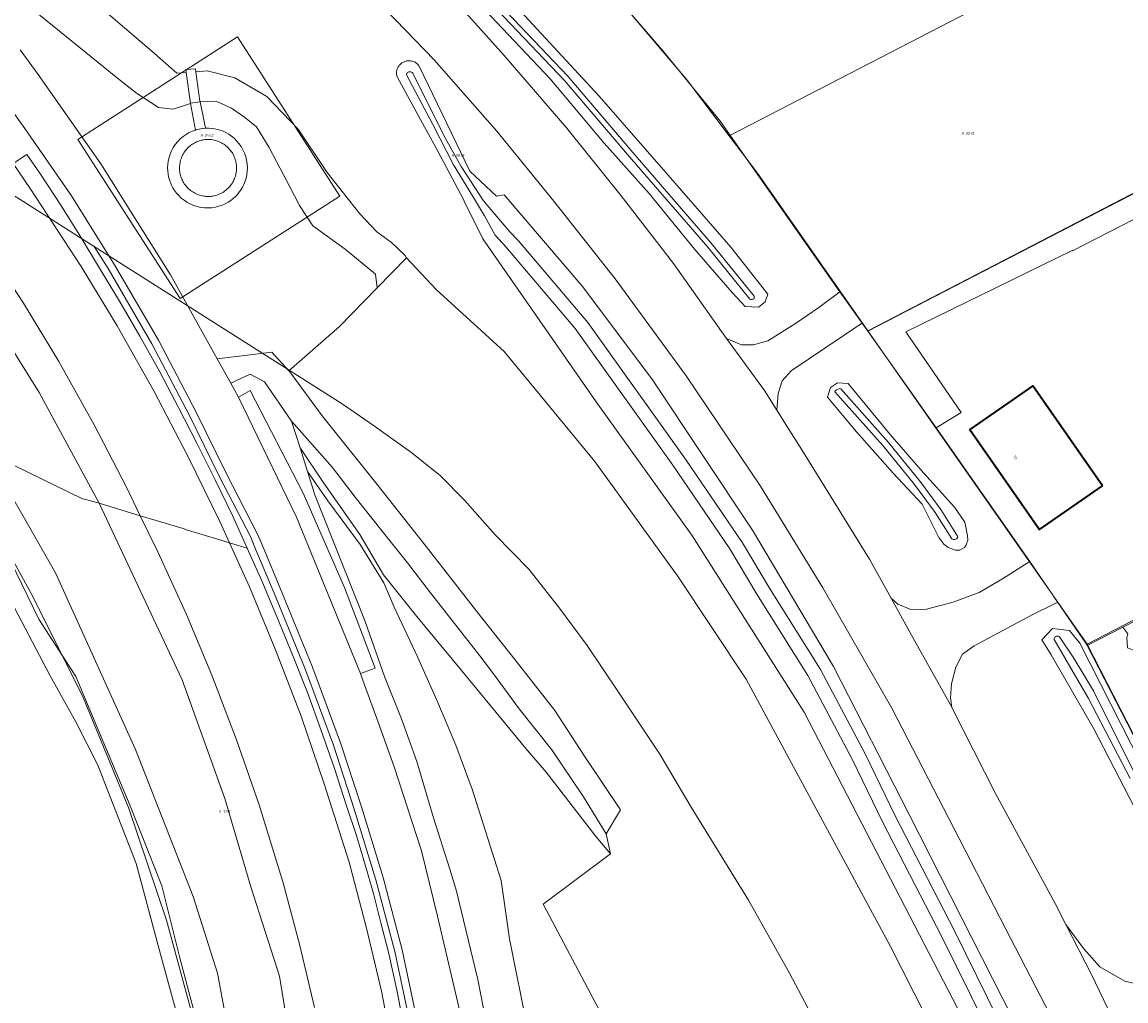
# Model space of a CAD drawing. Header units: metres. Extents: x 250001 to 257773, y 598992 to 609118.
# Tile 556 of 656: x 253147 to 253293, y 606105 to 606234. Entities that reach past the tile are written whole.
import ezdxf
from ezdxf.enums import TextEntityAlignment as Align
from ezdxf.lldxf.tags import DXFTag

# ---------------------------------------------------------------- set-up
doc = ezdxf.new("R2010")
doc.units = ezdxf.units.M
for name, color, linetype, lineweight in [('B-WE-GR-BOS_LOOF-GV', 252, 'Continuous', 13), ('B-WE-GR-GRAS-GV', 252, 'Continuous', 13), ('B-WE-GR-GROENVOORZIENING-GV', 252, 'Continuous', 18), ('B-WE-GR-STRUIK-GV', 252, 'Continuous', 13), ('B-WE-GW-TALUD_KRUIN-G', 252, 'Continuous', 18), ('B-WE-KG-GRENS_PERCEEL-G', 150, 'KG-PERCEEL', 18), ('B-WE-KG-GRENS_PERCEEL-S', 150, 'Continuous', 25), ('B-WE-OG-BEBOUWING-GV', 1, 'Continuous', 35), ('B-WE-OG-BEBOUWING-T18', 7, 'Continuous', 18), ('B-WE-OG-BEBOUWING_WINDTURBINE-GV', 1, 'Continuous', 18), ('B-WE-OG-TERREIN_ERF-GV', 7, 'Continuous', 18), ('B-WE-OG-WATER-GV', 252, 'Continuous', 18), ('B-WE-OG-WATER_SLOOT-GV', 252, 'Continuous', 18), ('B-WE-VH-ONVERHARD-GV', 252, 'Continuous', 18), ('B-WE-VH-VERHARDING_BETON-GV', 252, 'Continuous', 18), ('B-WE-VH-VERHARDING_GESLOTEN-GV', 252, 'Continuous', 18), ('B-WE-VH-VERHARDING_OPEN-GV', 252, 'Continuous', 18), ('X-XX-AL-REFERENTIE-G', 7, 'Continuous', 18)]:
    doc.layers.add(name, color=color, linetype=linetype, lineweight=lineweight)
doc.styles.add('NLCS-ISO', font='NLCS-ISO.ttf')
doc.styles.add('NLCS-ISO-ANNOTATIEF-T18', font='NLCS-ISO.ttf', dxfattribs={"height": 1.8})
doc.styles.get("Standard").update_dxf_attribs({"font": 'NLCS-ISO.ttf'})
tags = doc.linetypes.add('KG-PERCEEL', pattern='A,5.5,-2,["P",Standard,S=1.8,R=0,X=-0.5,Y=-0.9],-2,5.5,-2,[5,NLCS.SHX,S=0.75,R=0,X=0,Y=0],-2', length=19).pattern_tags.tags
tags[6] = DXFTag(74, 10)

# ---------------------------------------------------------------- blocks, each defined once
blk = doc.blocks.new('SKG-PERCEELNUMMER-SO')
at = {"style": 'NLCS-ISO', "oblique": 10, "flags": 1}
blk.add_attdef('GEMEENTECODE', text='', height=1.8, dxfattribs=at).set_placement((0, 2.55), align=Align.MIDDLE_CENTER)
at = {"style": 'NLCS-ISO', "oblique": 10}
blk.add_attdef('SECTIE', text='', height=1.8, dxfattribs=at).set_placement((-0.5, 0), align=Align.MIDDLE_RIGHT)
blk.add_attdef('PERCEELNUMMER', text='', height=1.8, dxfattribs=at).set_placement((0.5, 0), align=Align.MIDDLE_LEFT)
blk = doc.blocks.new('BS2021-132-Xref-KAD-20210617')
at = {"layer": 'B-WE-KG-GRENS_PERCEEL-G', "flags": 128}
for points in [[(253015.088, 606280.507), (253017.54, 606278.993), (253046.458, 606260.514), (253106.616, 606223.182), (253123.37, 606200.866), (253132.366, 606187.42), (253140.342, 606173.337), (253148.2, 606159.055), (253154.95, 606145.564), (253161.03, 606130.806), (253166.066, 606115.963), (253170.284, 606100.405), (253174.144, 606084.818), (253177.09, 606069.169), (253178.58, 606053.02), (253179.34, 606036.86), (253179.3, 606021.2), (253178.76, 606005.3), (253176.36, 605984.45), (253174.69, 605984.69), (253174.205, 605982.241)], [(253054.681, 606269.534), (253156.512, 606204.844)], [(253198.863, 606266.245), (253204.05, 606261.07), (253214.79, 606249.75), (253224.8, 606238.5), (253234.7, 606226.79), (253240.26, 606219.45)], [(253240.26, 606219.45), (253287.8, 606244.09)], [(253318.43, 606224.76), (253258.55, 606193.72)], [(253240.26, 606219.45), (253243.98, 606214.52), (253258.55, 606193.72)], [(253195.968, 605976.184), (253196.609, 605978.562), (253198.74, 605987.851), (253200.348, 605996.983), (253202.288, 606008.942), (253203.645, 606020.148), (253204.261, 606028.431), (253204.809, 606039.388), (253204.55, 606048.176), (253204.061, 606058.422), (253203.187, 606068.433), (253201.843, 606079.521), (253200.372, 606090.522), (253198.266, 606101.833), (253196.163, 606111.814), (253193.643, 606121.278), (253190.806, 606130.59), (253188.051, 606139.023), (253184.377, 606148.981), (253180.446, 606158.565), (253177.615, 606165.359), (253177.146, 606166.461), (253173.049, 606174.456), (253169.082, 606182.521), (253164.109, 606191.978), (253158.342, 606201.917), (253156.512, 606204.844)], [(253312.182, 605957.553), (253319.013, 605968.951), (253304.061, 606000.591), (253295.214, 606018.123), (253282.827, 606042.188), (253269.43, 606067.991), (253268.404, 606070.516), (253260.295, 606086.693), (253254.219, 606097.545), (253248.222, 606108.969), (253242.798, 606118.592), (253235.226, 606130.841), (253231.12, 606137.837), (253225.578, 606146.151), (253221.506, 606152.189), (253217.857, 606157.097), (253213.83, 606162.27), (253209.378, 606166.801), (253205.358, 606171.371), (253202.192, 606174.576), (253198.406, 606177.625), (253193.497, 606181.108), (253189.223, 606184.063), (253156.512, 606204.844)], [(253258.55, 606193.72), (253287.47, 606152.36)], [(253287.47, 606152.36), (253367.42, 606193.85)], [(253287.47, 606152.36), (253297.933, 606131.94), (253389.897, 606179.662), (253367.42, 606193.85)]]:
    blk.add_lwpolyline(points, dxfattribs=at)
blk.add_lwpolyline([(253175.397, 606232.52), (253188.9, 606211.484), (253167.852, 606197.975), (253154.365, 606218.977)], close=True, dxfattribs=at)
at = {"layer": 'B-WE-KG-GRENS_PERCEEL-S', "xscale": 0.2, "yscale": 0.2, "zscale": 0.2}
for p, values in [((253170.952, 606219.511), {'PERCEELNUMMER': '3442', 'SECTIE': 'A'}), ((253271.321, 606219.767), {'PERCEELNUMMER': '3240', 'SECTIE': 'A'}), ((253204.062, 606216.869), {'PERCEELNUMMER': '3873', 'SECTIE': 'A'}), ((253173.365, 606130.285), {'PERCEELNUMMER': '3181', 'SECTIE': 'A'})]:
    blk.add_blockref('SKG-PERCEELNUMMER-SO', p, dxfattribs=at).add_auto_attribs(values)
blk = doc.blocks.new('BS2021-132-Xref-BGT-GRIJS-20210617-aangepast')
at = {"layer": 'B-WE-GR-BOS_LOOF-GV', "flags": 128}
for points in [[(253367.26, 606193.74), (253318.103, 606224.506), (253258.531, 606193.659), (253263.03, 606187.31), (253267.533, 606180.888), (253270.86, 606182.95), (253263.53, 606193.56), (253285.48, 606204.33), (253285.508, 606204.269), (253311.3, 606217.51), (253312.85, 606218.34), (253314.67, 606218.77), (253316.06, 606218.42), (253317.37, 606217.76), (253326.22, 606212.27), (253346.04, 606199.68), (253347.06, 606197.17), (253348.08, 606194.71), (253348.65, 606192.19), (253348.93, 606189.19), (253348.67, 606186.83), (253348.49, 606185.09), (253348.209, 606183.613)], [(253356.555, 606175.367), (253352.253, 606181.416), (253308.566, 606158.683), (253303.334, 606155.96), (253294.34, 606151.28), (253292.79, 606151.88), (253292.68, 606153.2), (253292.843, 606153.733), (253292.168, 606154.595), (253287.466, 606152.187), (253308.64, 606111.01), (253308.903, 606110.495), (253314.55, 606113.6), (253314.924, 606114.052), (253299.12, 606145.71)]]:
    blk.add_lwpolyline(points, close=True, dxfattribs=at)
blk.add_lwpolyline([(253230.103, 606090.893), (253215.729, 606118.059), (253224.619, 606124.71), (253222.71, 606126.94), (253216.13, 606135.49), (253213.44, 606138.59), (253204.79, 606149.1), (253199.08, 606156), (253194.67, 606161.53), (253191.53, 606166.85), (253186.8, 606173.59), (253183.66, 606178.278), (253184.649, 606175.145), (253187.31, 606171.27), (253191.59, 606165.53), (253194.71, 606160.46), (253196.07, 606157.25), (253199.21, 606150.6), (253201.81, 606144.68), (253204.19, 606139.02), (253206.37, 606133.24), (253208.43, 606126.7), (253210.2, 606121.16), (253211.289, 606113.489), (253213.692, 606101.414)], dxfattribs=at)
at = {"layer": 'B-WE-GR-GRAS-GV', "flags": 128}
for points in [[(253146.758, 606230.783), (253149.105, 606227.55), (253157.398, 606215.734), (253166.57, 606201.094), (253172.742, 606189.997), (253179.94, 606190.9), (253182.165, 606188.449), (253188.879, 606194.297), (253193.844, 606199.392), (253193.59, 606201.17), (253189.63, 606204.48), (253185.335, 606207.551), (253183.565, 606210.249), (253182.266, 606212.817), (253180.584, 606215.986), (253179.571, 606217.892), (253177.916, 606220.63), (253176.344, 606221.918), (253174.637, 606223.106), (253172.68, 606223.956), (253170.458, 606224.027), (253170.471, 606223.938), (253171.208, 606220.443), (253171.613, 606220.447), (253172.009, 606220.421), (253172.387, 606220.367), (253172.752, 606220.288), (253173.123, 606220.179), (253173.499, 606220.038), (253173.876, 606219.861), (253174.249, 606219.648), (253174.614, 606219.398), (253174.965, 606219.11), (253175.298, 606218.785), (253175.606, 606218.425), (253175.885, 606218.032), (253176.129, 606217.61), (253176.334, 606217.164), (253176.498, 606216.7), (253176.617, 606216.223), (253176.69, 606215.74), (253176.719, 606215.257), (253176.703, 606214.78), (253176.646, 606214.315), (253176.551, 606213.867), (253176.42, 606213.44), (253176.259, 606213.037), (253176.072, 606212.66), (253175.863, 606212.312), (253175.637, 606211.992), (253175.397, 606211.701), (253175.138, 606211.428), (253174.848, 606211.165), (253174.527, 606210.915), (253174.176, 606210.684), (253173.795, 606210.475), (253173.387, 606210.294), (253172.954, 606210.145), (253172.499, 606210.032), (253172.028, 606209.958), (253171.545, 606209.928), (253171.057, 606209.943), (253170.569, 606210.003), (253170.088, 606210.109), (253169.621, 606210.259), (253169.173, 606210.45), (253168.749, 606210.679), (253168.354, 606210.941), (253167.991, 606211.232), (253167.662, 606211.546), (253167.369, 606211.878), (253167.113, 606212.223), (253166.892, 606212.575), (253166.706, 606212.931), (253166.553, 606213.286), (253166.431, 606213.639), (253166.331, 606214.008), (253166.257, 606214.397), (253166.211, 606214.806), (253166.197, 606215.231), (253166.219, 606215.668), (253166.279, 606216.115), (253166.381, 606216.565), (253166.524, 606217.014), (253166.711, 606217.456), (253166.94, 606217.884), (253167.21, 606218.293), (253167.519, 606218.676), (253167.862, 606219.029), (253168.235, 606219.347), (253168.632, 606219.626), (253169.048, 606219.865), (253169.476, 606220.062), (253169.886, 606220.208), (253169.222, 606223.69), (253166.929, 606222.937), (253164.983, 606223.179), (253162.107, 606225.056), (253159.6, 606227.04), (253149.4, 606235.34)], [(253290.816, 606054.697), (253261.527, 606112.482), (253242.477, 606147.725), (253233.428, 606161.377), (253222.553, 606176.459), (253210.568, 606190.984), (253201.598, 606199.16), (253197.696, 606203.344), (253193.844, 606199.392), (253188.879, 606194.297), (253182.165, 606188.449), (253182.3, 606188.3), (253186.58, 606182.51), (253193.85, 606173.43), (253200.27, 606165.23), (253206.8, 606156.88), (253212.14, 606150.12), (253217.26, 606143.6), (253221.19, 606137.59), (253225.93, 606130.49), (253224.02, 606127.35), (253224.619, 606124.71), (253215.729, 606118.059), (253230.103, 606090.893)], [(253175.288, 606095.509), (253172.775, 606108.947), (253169.541, 606119.068), (253161.942, 606138.443), (253151.394, 606161.783), (253143.893, 606174.878), (253142.468, 606177.608), (253136.632, 606180.248), (253143.999, 606166.339), (253149.216, 606155.661), (253154.082, 606148.102), (253161.27, 606131.009), (253165.432, 606120.474), (253167.857, 606110.795), (253173.55, 606089.234)]]:
    blk.add_lwpolyline(points, dxfattribs=at)
at = {"layer": 'B-WE-GR-GROENVOORZIENING-GV', "flags": 128}
for points in [[(253199.25, 606102.01), (253197.14, 606112.03), (253194.6, 606121.57), (253191.76, 606130.89), (253189, 606139.34), (253185.31, 606149.34), (253181.34, 606159.02), (253178.56, 606165.69), (253178.05, 606166.89), (253173.93, 606174.93), (253169.97, 606182.98), (253164.98, 606192.47), (253159.2, 606202.43), (253153.51, 606211.53), (253147.37, 606220.4), (253142.173, 606227.607)], [(253145.823, 606215.783), (253147.647, 606216.996), (253149.355, 606214.51), (253152.199, 606210.155), (253154.749, 606206.069), (253157.087, 606202.197), (253159.843, 606197.612), (253162.518, 606193.023), (253165.166, 606188.283), (253167.615, 606183.581), (253170.067, 606178.896), (253172.458, 606174.036), (253174.738, 606169.343), (253176.705, 606165.037), (253178.606, 606160.719), (253180.652, 606155.886), (253182.651, 606150.944), (253184.621, 606145.984), (253186.445, 606140.975), (253188.198, 606135.948), (253189.848, 606130.893), (253191.091, 606127.107), (253192.236, 606123.254), (253193.334, 606119.476), (253194.306, 606115.588), (253195.301, 606111.7), (253196.461, 606106.541), (253197.465, 606101.267)], [(253154.79, 606238.63), (253164.1, 606230.6), (253167.425, 606227.713), (253168.658, 606227.803), (253168.607, 606228.176), (253169.87, 606228.277), (253169.923, 606227.896), (253171.421, 606228.006), (253175.055, 606227.085), (253179.257, 606224.649), (253183.388, 606220.299), (253187.232, 606214.601), (253191.562, 606209.143), (253193.797, 606206.776), (253195.73, 606205.35), (253197.54, 606203.64), (253197.696, 606203.344), (253201.598, 606199.16), (253210.568, 606190.984), (253222.553, 606176.459), (253233.428, 606161.377), (253242.477, 606147.725), (253261.527, 606112.482), (253290.816, 606054.697)], [(253288.4, 606092.25), (253276.74, 606114.77), (253270.58, 606126.71), (253261.69, 606143.93), (253252.6, 606159.78), (253244.38, 606173.21), (253234.59, 606187.75), (253225.22, 606200.57), (253217.13, 606210.84), (253209.6, 606220.07), (253201.35, 606229.47), (253191.21, 606240.01), (253181.44, 606250.26), (253172.77, 606258.73), (253161.52, 606268.92), (253150.1, 606278.54), (253137.74, 606288.38)], [(253140.86, 606241.863), (253149.4, 606235.34), (253159.6, 606227.04), (253162.107, 606225.056), (253164.983, 606223.179), (253166.929, 606222.937), (253169.222, 606223.69), (253169.209, 606223.759), (253168.658, 606227.803), (253167.425, 606227.713), (253164.1, 606230.6), (253154.79, 606238.63), (253145.9, 606247.44)], [(253138.707, 606202.441), (253149.233, 606185.587), (253157.149, 606170.966), (253162.594, 606169.315), (253160.773, 606173.067), (253156.52, 606181.297), (253151.838, 606189.656), (253147.172, 606197.345), (253140.608, 606207.369)], [(253203.6, 606237.88), (253210.56, 606230.06), (253218.82, 606220.46), (253225.99, 606211.52), (253232.89, 606202.58), (253239.24, 606193.61), (253239.901, 606192.706), (253241.86, 606191.88), (253243.45, 606191.85), (253245.36, 606192.38), (253248.99, 606194.68), (253252.07, 606196.8), (253254.836, 606198.874), (253251.09, 606204.16), (253239.1, 606221.31), (253231.56, 606230.63), (253221.8, 606241.96)], [(253272.301, 606100.608), (253250.153, 606143.406), (253235.346, 606166.753), (253222.711, 606184.348), (253207.75, 606205.833), (253205.309, 606210.829), (253205.196, 606211.044), (253201.827, 606217.423), (253196.49, 606227.122), (253196.453, 606227.23), (253196.423, 606227.341), (253196.402, 606227.454), (253196.388, 606227.567), (253196.382, 606227.682), (253196.384, 606227.796), (253196.394, 606227.91), (253196.413, 606228.024), (253196.438, 606228.135), (253196.472, 606228.245), (253196.513, 606228.352), (253196.562, 606228.455), (253196.618, 606228.556), (253196.68, 606228.652), (253196.749, 606228.743), (253196.825, 606228.829), (253196.906, 606228.91), (253196.992, 606228.985), (253197.084, 606229.054), (253197.18, 606229.116), (253197.28, 606229.172), (253197.384, 606229.22), (253197.491, 606229.261), (253197.601, 606229.294), (253197.713, 606229.32), (253197.826, 606229.337), (253197.94, 606229.347), (253198.055, 606229.349), (253198.169, 606229.343), (253198.283, 606229.329), (253198.395, 606229.306), (253198.506, 606229.277), (253198.614, 606229.239), (253198.719, 606229.194), (253198.821, 606229.142), (253198.92, 606229.083), (253199.013, 606229.017), (253199.102, 606228.945), (253199.186, 606228.867), (253199.264, 606228.782), (253199.336, 606228.693), (253199.377, 606228.636), (253206.066, 606214.769), (253209.559, 606211.494), (253210.556, 606211.669), (253220.958, 606199.508), (253230.134, 606187.228), (253243.319, 606167.425), (253253.999, 606149.435), (253263.976, 606129.876), (253279.089, 606100.096)], [(253331.82, 606174.9), (253292.168, 606154.595), (253292.843, 606153.733)], [(253208.54, 606100.67), (253207.1, 606108.11), (253204.27, 606119.78), (253203.43, 606122.65), (253201.26, 606129.45), (253199.06, 606136.86), (253197.04, 606142.49), (253194.81, 606148.11), (253192.26, 606155.35), (253185.62, 606172.072), (253184.649, 606175.145), (253183.66, 606178.278), (253182.545, 606181.807), (253178.966, 606186.963), (253177.1, 606187.994), (253174.52, 606186.802), (253175.54, 606184.966), (253177.068, 606185.816), (253184.088, 606172.267), (253189.52, 606159.838), (253193.585, 606149.194), (253191.644, 606148.498), (253192.177, 606146.978), (253193.98, 606142.087), (253196.071, 606136.183), (253199.653, 606125.105), (253201.781, 606116.482), (253204.762, 606103.701)], [(253213.692, 606101.414), (253211.289, 606113.489), (253210.2, 606121.16), (253208.43, 606126.7), (253206.37, 606133.24), (253204.19, 606139.02), (253201.81, 606144.68), (253199.21, 606150.6), (253196.07, 606157.25), (253194.71, 606160.46), (253191.59, 606165.53), (253187.31, 606171.27), (253184.649, 606175.145), (253185.62, 606172.072), (253192.26, 606155.35), (253194.81, 606148.11), (253197.04, 606142.49), (253199.06, 606136.86), (253201.26, 606129.45), (253203.43, 606122.65), (253204.27, 606119.78), (253207.1, 606108.11), (253208.54, 606100.67)], [(253185.567, 606104.428), (253183.644, 606112.585), (253181.45, 606120.853), (253178.283, 606131.145), (253175.29, 606139.747), (253172.005, 606148.268), (253168.685, 606156.263), (253164.909, 606164.546), (253162.594, 606169.315), (253157.149, 606170.966), (253168.115, 606147.65), (253173.747, 606131.986), (253177.173, 606120.331), (253180.949, 606108.538), (253183.104, 606095.372)], [(253197.465, 606101.267), (253196.461, 606106.541), (253195.301, 606111.7), (253194.306, 606115.588), (253193.334, 606119.476), (253192.236, 606123.254), (253191.091, 606127.107), (253189.848, 606130.893), (253188.198, 606135.948), (253186.445, 606140.975), (253184.621, 606145.984), (253182.651, 606150.944), (253180.652, 606155.886), (253178.606, 606160.719), (253176.705, 606165.037), (253174.344, 606165.753), (253176.991, 606159.932), (253180.412, 606151.62), (253183.784, 606142.85), (253186.853, 606133.951), (253190.121, 606123.592), (253192.409, 606114.881), (253194.402, 606106.572), (253196.041, 606098.132)], [(253295.01, 606128.24), (253288.34, 606141.18), (253282.72, 606150.94), (253281.47, 606152.93), (253282.88, 606154.42), (253285.14, 606154.16), (253286.49, 606152.48), (253305.62, 606114.86)]]:
    blk.add_lwpolyline(points, dxfattribs=at)
for points in [[(253205.87, 606239.86), (253206.96, 606240.62), (253208.49, 606240.43), (253213.3, 606235.28), (253223.09, 606224.67), (253232.2, 606214.23), (253240.46, 606204.73), (253245.37, 606198.55), (253244.99, 606197.52), (253244.11, 606196.82), (253242.37, 606196.9), (253240.66, 606198.77), (253235.72, 606204.43), (253229.7, 606211.83), (253223.76, 606218.47), (253216.66, 606226.95), (253208.81, 606235.24), (253206.14, 606238.09)], [(253175.055, 606227.085), (253171.421, 606228.006), (253169.923, 606227.896), (253170.458, 606224.027), (253172.68, 606223.956), (253174.637, 606223.106), (253176.344, 606221.918), (253177.916, 606220.63), (253179.571, 606217.892), (253180.584, 606215.986), (253182.266, 606212.817), (253183.565, 606210.249), (253185.335, 606207.551), (253189.63, 606204.48), (253193.59, 606201.17), (253193.844, 606199.392), (253197.696, 606203.344), (253197.54, 606203.64), (253195.73, 606205.35), (253193.797, 606206.776), (253191.562, 606209.143), (253187.232, 606214.601), (253183.388, 606220.299), (253179.257, 606224.649)], [(253176.705, 606165.037), (253174.738, 606169.343), (253172.458, 606174.036), (253170.067, 606178.896), (253167.615, 606183.581), (253165.166, 606188.283), (253162.518, 606193.023), (253159.843, 606197.612), (253157.087, 606202.197), (253154.749, 606206.069), (253152.199, 606210.155), (253149.355, 606214.51), (253147.647, 606216.996), (253145.823, 606215.783), (253148.05, 606212.5), (253154.776, 606202.178), (253159.557, 606194.365), (253164.4, 606185.686), (253168.905, 606177.073), (253173.068, 606168.561), (253174.344, 606165.753)], [(253258.531, 606193.659), (253257.779, 606194.721), (253257.57, 606194.58), (253248.44, 606188.43), (253247.22, 606187.11), (253246.73, 606185.45), (253246.554, 606183.23), (253250.28, 606177.28), (253258.77, 606163.56), (253261.592, 606158.433), (253262.49, 606157.64), (253264.2, 606156.95), (253266.29, 606156.99), (253269.77, 606157.9), (253273.24, 606159.17), (253276.28, 606160.98), (253279.21, 606162.84), (253279.881, 606163.264), (253279.36, 606164.02), (253267.533, 606180.888), (253263.03, 606187.31)], [(253253.63, 606186.25), (253254.53, 606186.85), (253255.95, 606186.77), (253261.5, 606180.05), (253265.52, 606175.37), (253269.96, 606170.46), (253271.32, 606168.48), (253271.686, 606166.66), (253271.738, 606166.087), (253271.524, 606165.452), (253271.278, 606165.112), (253270.653, 606164.779), (253270.093, 606164.756), (253269.12, 606165.117), (253268.552, 606165.556), (253267.92, 606166.415), (253265.71, 606170.84), (253261.87, 606174.92), (253257.05, 606180.38), (253253.23, 606184.96)], [(253224.02, 606127.35), (253221.06, 606132.23), (253216.87, 606138.43), (253212.56, 606143.81), (253209.04, 606148.61), (253207.36, 606150.83), (253200.88, 606159.13), (253197.81, 606163.08), (253194.3, 606167.48), (253190.91, 606171.77), (253187.94, 606175.68), (253182.545, 606181.807), (253183.66, 606178.278), (253186.8, 606173.59), (253191.53, 606166.85), (253194.67, 606161.53), (253199.08, 606156), (253204.79, 606149.1), (253213.44, 606138.59), (253216.13, 606135.49), (253222.71, 606126.94), (253224.619, 606124.71)], [(253287.3, 606152.51), (253283.602, 606157.872), (253283.35, 606157.76), (253280.2, 606156.24), (253272.57, 606152.15), (253271.03, 606151.06), (253270.13, 606149.34), (253269.56, 606147.12), (253269.44, 606145.28), (253269.593, 606144.022), (253275.38, 606132.67), (253283.23, 606118.15), (253284.641, 606115.383), (253287.01, 606112.14), (253289.15, 606109.78), (253292.44, 606107.88), (253296.41, 606106.92), (253300.59, 606107.1), (253304.01, 606108.21), (253307.82, 606109.9), (253308.903, 606110.495), (253308.64, 606111.01), (253287.466, 606152.187)]]:
    blk.add_lwpolyline(points, close=True, dxfattribs=at)
at = {"layer": 'B-WE-GR-STRUIK-GV', "flags": 128}
blk.add_lwpolyline([(253101.908, 606229.337), (253107.125, 606225.583), (253110.856, 606222.596), (253114.289, 606219.325), (253118.135, 606214.623), (253119.998, 606211.87), (253122.6, 606208.386), (253127.235, 606202.451), (253142.468, 606177.608), (253154.885, 606171.575), (253157.149, 606170.966), (253149.233, 606185.587), (253138.707, 606202.441), (253133.206, 606211.619), (253124.051, 606221.599), (253117.001, 606226.958), (253114.19, 606229.395), (253107.74, 606233.917)], close=True, dxfattribs=at)
blk.add_lwpolyline([(253183.104, 606095.372), (253180.949, 606108.538), (253177.173, 606120.331), (253173.747, 606131.986), (253168.115, 606147.65), (253157.149, 606170.966), (253154.885, 606171.575), (253142.468, 606177.608), (253143.893, 606174.878), (253151.394, 606161.783), (253161.942, 606138.443), (253169.541, 606119.068), (253172.775, 606108.947), (253175.288, 606095.509)], dxfattribs=at)
at = {"layer": 'B-WE-GW-TALUD_KRUIN-G', "flags": 128}
for points in [[(253157.149, 606170.966), (253149.233, 606185.587), (253138.707, 606202.441), (253133.206, 606211.619), (253124.051, 606221.599), (253117.001, 606226.958), (253114.19, 606229.395), (253107.74, 606233.917)], [(253170.458, 606224.027), (253172.68, 606223.956), (253174.637, 606223.106), (253176.344, 606221.918), (253177.916, 606220.63), (253179.571, 606217.892), (253180.584, 606215.986), (253182.266, 606212.817), (253183.565, 606210.249), (253185.335, 606207.551), (253189.63, 606204.48), (253193.59, 606201.17), (253193.844, 606199.392)], [(253181.69, 605967.965), (253181.968, 605974.11), (253182.161, 605978.003), (253183.565, 605985.402), (253186.382, 605998.817), (253188.549, 606019.586), (253188.928, 606031.045), (253188.541, 606044.137), (253187.195, 606066.163), (253186.33, 606077.12), (253183.104, 606095.372), (253180.949, 606108.538), (253177.173, 606120.331), (253173.747, 606131.986), (253168.115, 606147.65), (253157.149, 606170.966)]]:
    blk.add_lwpolyline(points, dxfattribs=at)
at = {"layer": 'B-WE-OG-BEBOUWING-GV', "flags": 128}
blk.add_lwpolyline([(253289.48, 606173.27), (253280.3, 606186.459), (253272.01, 606180.69), (253281.189, 606167.5)], close=True, dxfattribs=at)
at = {"layer": 'B-WE-OG-BEBOUWING_WINDTURBINE-GV', "flags": 128}
blk.add_lwpolyline([(253171.637, 606218.961), (253171.463, 606218.962), (253171.29, 606218.956), (253171.117, 606218.941), (253170.945, 606218.918), (253170.774, 606218.887), (253170.605, 606218.849), (253170.438, 606218.803), (253170.273, 606218.749), (253170.166, 606218.709), (253170.006, 606218.643), (253169.849, 606218.569), (253169.695, 606218.488), (253169.546, 606218.4), (253169.4, 606218.306), (253169.26, 606218.204), (253169.124, 606218.097), (253168.993, 606217.983), (253168.867, 606217.863), (253168.747, 606217.738), (253168.633, 606217.607), (253168.525, 606217.471), (253168.424, 606217.331), (253168.329, 606217.185), (253168.241, 606217.036), (253168.16, 606216.883), (253168.086, 606216.726), (253168.019, 606216.565), (253167.96, 606216.402), (253167.909, 606216.237), (253167.865, 606216.069), (253167.836, 606215.936), (253167.806, 606215.765), (253167.784, 606215.593), (253167.77, 606215.42), (253167.764, 606215.247), (253167.766, 606215.073), (253167.776, 606214.9), (253167.794, 606214.728), (253167.82, 606214.556), (253167.853, 606214.386), (253167.895, 606214.218), (253167.944, 606214.051), (253168.001, 606213.887), (253168.065, 606213.726), (253168.137, 606213.569), (253168.216, 606213.414), (253168.302, 606213.263), (253168.395, 606213.117), (253168.494, 606212.975), (253168.6, 606212.837), (253168.712, 606212.705), (253168.83, 606212.578), (253168.954, 606212.457), (253169.084, 606212.341), (253169.218, 606212.232), (253169.358, 606212.128), (253169.502, 606212.032), (253169.65, 606211.942), (253169.802, 606211.859), (253169.958, 606211.783), (253170.118, 606211.714), (253170.28, 606211.653), (253170.445, 606211.6), (253170.612, 606211.554), (253170.781, 606211.515), (253170.952, 606211.485), (253171.124, 606211.463), (253171.297, 606211.448), (253171.47, 606211.442), (253171.644, 606211.443), (253171.817, 606211.453), (253171.989, 606211.47), (253172.161, 606211.495), (253172.331, 606211.529), (253172.5, 606211.57), (253172.666, 606211.619), (253172.83, 606211.675), (253172.991, 606211.739), (253173.15, 606211.81), (253173.304, 606211.889), (253173.455, 606211.974), (253173.602, 606212.067), (253173.744, 606212.166), (253173.882, 606212.271), (253174.014, 606212.383), (253174.142, 606212.501), (253174.264, 606212.624), (253174.38, 606212.753), (253174.489, 606212.888), (253174.593, 606213.027), (253174.69, 606213.17), (253174.78, 606213.319), (253174.864, 606213.471), (253174.94, 606213.626), (253175.009, 606213.786), (253175.071, 606213.948), (253175.125, 606214.113), (253175.171, 606214.28), (253175.21, 606214.449), (253175.241, 606214.619), (253175.264, 606214.791), (253175.274, 606214.902), (253175.284, 606215.078), (253175.285, 606215.253), (253175.285, 606215.273), (253175.278, 606215.446), (253175.262, 606215.619), (253175.239, 606215.791), (253175.208, 606215.962), (253175.169, 606216.131), (253175.122, 606216.298), (253175.068, 606216.462), (253175.006, 606216.624), (253174.937, 606216.783), (253174.86, 606216.939), (253174.777, 606217.091), (253174.686, 606217.239), (253174.589, 606217.383), (253174.485, 606217.521), (253174.375, 606217.655), (253174.259, 606217.784), (253174.137, 606217.908), (253174.009, 606218.025), (253173.876, 606218.137), (253173.739, 606218.242), (253173.596, 606218.341), (253173.449, 606218.433), (253173.298, 606218.518), (253173.143, 606218.597), (253172.985, 606218.668), (253172.824, 606218.731), (253172.659, 606218.788), (253172.493, 606218.836), (253172.324, 606218.877), (253172.154, 606218.91), (253171.983, 606218.935), (253171.81, 606218.952)], close=True, dxfattribs=at)
at = {"layer": 'B-WE-OG-TERREIN_ERF-GV', "flags": 128}
for points in [[(253204.75, 606296.13), (253213.142, 606288.352), (253195.866, 606269.716), (253195.81, 606269.61), (253205.01, 606260.08), (253205.116, 606259.97), (253210.958, 606253.908), (253211.1, 606253.76), (253221.8, 606241.96), (253231.56, 606230.63), (253239.1, 606221.31), (253251.09, 606204.16), (253254.836, 606198.874), (253257.779, 606194.721), (253258.531, 606193.659), (253318.103, 606224.506), (253318, 606224.57), (253256.96, 606263.64), (253214.41, 606290.27), (253204.777, 606296.167)], [(253272.01, 606180.69), (253280.3, 606186.459), (253289.48, 606173.27), (253281.189, 606167.5)]]:
    blk.add_lwpolyline(points, close=True, dxfattribs=at)
blk.add_lwpolyline([(253311.3, 606217.51), (253285.508, 606204.269), (253285.48, 606204.33), (253263.53, 606193.56), (253270.86, 606182.95), (253267.533, 606180.888), (253279.36, 606164.02), (253279.881, 606163.264), (253283.602, 606157.872), (253287.3, 606152.51), (253287.466, 606152.187), (253292.168, 606154.595), (253331.82, 606174.9)], dxfattribs=at)
at = {"layer": 'B-WE-OG-WATER-GV', "flags": 128}
for points in [[(253168.912, 606098.089), (253165.115, 606111.932), (253162.052, 606123.419), (253157.009, 606136.415), (253154.087, 606142.124), (253150.725, 606148.196), (253145.024, 606158.986)], [(253275.711, 606102.855), (253269.966, 606114.539), (253262.123, 606129.714), (253258.192, 606137.883), (253252.285, 606149.011), (253245.565, 606159.763), (253241.995, 606165.727), (253234.489, 606176.752), (253221.622, 606194.797), (253212.48, 606205.584), (253211.335, 606206.785), (253207.873, 606210.863), (253204.899, 606215.407), (253202.638, 606219.468), (253198.534, 606227.71), (253198.49, 606227.759), (253198.422, 606227.814), (253198.345, 606227.855), (253198.261, 606227.882), (253198.174, 606227.894), (253198.087, 606227.889), (253198.002, 606227.869), (253197.922, 606227.834), (253197.849, 606227.784), (253197.787, 606227.723), (253197.737, 606227.651), (253197.701, 606227.571), (253197.68, 606227.486), (253201.184, 606220.93), (253203.885, 606215.619), (253206.413, 606211.506), (253208.002, 606208.883), (253209.379, 606206.352), (253210.816, 606204.794), (253219.957, 606194.006), (253232.824, 606175.961), (253240.331, 606164.936), (253243.901, 606158.973), (253250.621, 606148.22), (253256.527, 606137.092), (253260.459, 606128.923), (253268.302, 606113.748), (253274.047, 606102.064)], [(253294.873, 606132.956), (253288.281, 606146.195), (253285.635, 606150.644), (253283.833, 606153.334), (253283.828, 606153.338), (253283.755, 606153.383), (253283.674, 606153.413), (253283.59, 606153.428), (253283.504, 606153.427), (253283.42, 606153.411), (253283.341, 606153.378), (253283.269, 606153.332), (253283.207, 606153.273), (253283.156, 606153.204), (253283.12, 606153.126), (253283.098, 606153.043), (253283.093, 606152.958), (253287.653, 606145.205), (253293.134, 606134.653)]]:
    blk.add_lwpolyline(points, dxfattribs=at)
for points in [[(253207.385, 606239.553), (253207.194, 606239.576), (253206.955, 606239.474), (253206.829, 606239.332), (253206.847, 606239.157), (253206.946, 606238.985), (253218.547, 606226.736), (253226.854, 606216.996), (253237.445, 606204.73), (253242.97, 606197.886), (253243.102, 606197.823), (253243.274, 606197.822), (253243.421, 606197.875), (253243.54, 606197.994), (253243.568, 606198.131), (253243.559, 606198.269), (253237.884, 606205.298), (253227.292, 606217.564), (253218.986, 606227.304)], [(253254.956, 606186.036), (253254.83, 606186.082), (253254.624, 606186.032), (253254.393, 606185.919), (253254.247, 606185.804), (253254.206, 606185.644), (253260.519, 606178.59), (253264.67, 606173.446), (253267.395, 606169.751), (253269.613, 606166.242), (253269.78, 606166.158), (253269.994, 606166.169), (253270.23, 606166.255), (253270.329, 606166.362), (253270.386, 606166.464), (253270.363, 606166.633), (253268.146, 606170.142), (253265.42, 606173.837), (253261.269, 606178.981)]]:
    blk.add_lwpolyline(points, close=True, dxfattribs=at)
at = {"layer": 'B-WE-OG-WATER_SLOOT-GV', "flags": 128}
for points in [[(253145.024, 606158.986), (253150.725, 606148.196), (253154.087, 606142.124), (253157.009, 606136.415), (253162.052, 606123.419), (253165.115, 606111.932), (253168.912, 606098.089)], [(253173.55, 606089.234), (253167.857, 606110.795), (253165.432, 606120.474), (253161.27, 606131.009), (253154.082, 606148.102), (253149.216, 606155.661), (253143.999, 606166.339)], [(253279.089, 606100.096), (253263.976, 606129.876), (253253.999, 606149.435), (253243.319, 606167.425), (253230.134, 606187.228), (253220.958, 606199.508), (253210.556, 606211.669), (253209.559, 606211.494), (253206.066, 606214.769), (253199.377, 606228.636), (253199.336, 606228.693), (253199.264, 606228.782), (253199.186, 606228.867), (253199.102, 606228.945), (253199.013, 606229.017), (253198.92, 606229.083), (253198.821, 606229.142), (253198.719, 606229.194), (253198.614, 606229.239), (253198.506, 606229.277), (253198.395, 606229.306), (253198.283, 606229.329), (253198.169, 606229.343), (253198.055, 606229.349), (253197.94, 606229.347), (253197.826, 606229.337), (253197.713, 606229.32), (253197.601, 606229.294), (253197.491, 606229.261), (253197.384, 606229.22), (253197.28, 606229.172), (253197.18, 606229.116), (253197.084, 606229.054), (253196.992, 606228.985), (253196.906, 606228.91), (253196.825, 606228.829), (253196.749, 606228.743), (253196.68, 606228.652), (253196.618, 606228.556), (253196.562, 606228.455), (253196.513, 606228.352), (253196.472, 606228.245), (253196.438, 606228.135), (253196.413, 606228.024), (253196.394, 606227.91), (253196.384, 606227.796), (253196.382, 606227.682), (253196.388, 606227.567), (253196.402, 606227.454), (253196.423, 606227.341), (253196.453, 606227.23), (253196.49, 606227.122), (253201.827, 606217.423), (253205.196, 606211.044), (253205.309, 606210.829), (253207.75, 606205.833), (253222.711, 606184.348), (253235.346, 606166.753), (253250.153, 606143.406), (253272.301, 606100.608)], [(253274.047, 606102.064), (253268.302, 606113.748), (253260.459, 606128.923), (253256.527, 606137.092), (253250.621, 606148.22), (253243.901, 606158.973), (253240.331, 606164.936), (253232.824, 606175.961), (253219.957, 606194.006), (253210.816, 606204.794), (253209.379, 606206.352), (253208.002, 606208.883), (253206.413, 606211.506), (253203.885, 606215.619), (253201.184, 606220.93), (253197.68, 606227.486), (253197.701, 606227.571), (253197.737, 606227.651), (253197.787, 606227.723), (253197.849, 606227.784), (253197.922, 606227.834), (253198.002, 606227.869), (253198.087, 606227.889), (253198.174, 606227.894), (253198.261, 606227.882), (253198.345, 606227.855), (253198.422, 606227.814), (253198.49, 606227.759), (253198.534, 606227.71), (253202.638, 606219.468), (253204.899, 606215.407), (253207.873, 606210.863), (253211.335, 606206.785), (253212.48, 606205.584), (253221.622, 606194.797), (253234.489, 606176.752), (253241.995, 606165.727), (253245.565, 606159.763), (253252.285, 606149.011), (253258.192, 606137.883), (253262.123, 606129.714), (253269.966, 606114.539), (253275.711, 606102.855)], [(253305.62, 606114.86), (253286.49, 606152.48), (253285.14, 606154.16), (253282.88, 606154.42), (253281.47, 606152.93), (253282.72, 606150.94), (253288.34, 606141.18), (253295.01, 606128.24)], [(253293.134, 606134.653), (253287.653, 606145.205), (253283.093, 606152.958), (253283.098, 606153.043), (253283.12, 606153.126), (253283.156, 606153.204), (253283.207, 606153.273), (253283.269, 606153.332), (253283.341, 606153.378), (253283.42, 606153.411), (253283.504, 606153.427), (253283.59, 606153.428), (253283.674, 606153.413), (253283.755, 606153.383), (253283.828, 606153.338), (253283.833, 606153.334), (253285.635, 606150.644), (253288.281, 606146.195), (253294.873, 606132.956)]]:
    blk.add_lwpolyline(points, dxfattribs=at)
for points in [[(253208.49, 606240.43), (253206.96, 606240.62), (253205.87, 606239.86), (253206.14, 606238.09), (253208.81, 606235.24), (253216.66, 606226.95), (253223.76, 606218.47), (253229.7, 606211.83), (253235.72, 606204.43), (253240.66, 606198.77), (253242.37, 606196.9), (253244.11, 606196.82), (253244.99, 606197.52), (253245.37, 606198.55), (253240.46, 606204.73), (253232.2, 606214.23), (253223.09, 606224.67), (253213.3, 606235.28)], [(253206.955, 606239.474), (253207.194, 606239.576), (253207.385, 606239.553), (253218.986, 606227.304), (253227.292, 606217.564), (253237.884, 606205.298), (253243.559, 606198.269), (253243.568, 606198.131), (253243.54, 606197.994), (253243.421, 606197.875), (253243.274, 606197.822), (253243.102, 606197.823), (253242.97, 606197.886), (253237.445, 606204.73), (253226.854, 606216.996), (253218.547, 606226.736), (253206.946, 606238.985), (253206.847, 606239.157), (253206.829, 606239.332)], [(253255.95, 606186.77), (253254.53, 606186.85), (253253.63, 606186.25), (253253.23, 606184.96), (253257.05, 606180.38), (253261.87, 606174.92), (253265.71, 606170.84), (253267.92, 606166.415), (253268.552, 606165.556), (253269.12, 606165.117), (253270.093, 606164.756), (253270.653, 606164.779), (253271.278, 606165.112), (253271.524, 606165.452), (253271.738, 606166.087), (253271.686, 606166.66), (253271.32, 606168.48), (253269.96, 606170.46), (253265.52, 606175.37), (253261.5, 606180.05)], [(253254.624, 606186.032), (253254.83, 606186.082), (253254.956, 606186.036), (253261.269, 606178.981), (253265.42, 606173.837), (253268.146, 606170.142), (253270.363, 606166.633), (253270.386, 606166.464), (253270.329, 606166.362), (253270.23, 606166.255), (253269.994, 606166.169), (253269.78, 606166.158), (253269.613, 606166.242), (253267.395, 606169.751), (253264.67, 606173.446), (253260.519, 606178.59), (253254.206, 606185.644), (253254.247, 606185.804), (253254.393, 606185.919)]]:
    blk.add_lwpolyline(points, close=True, dxfattribs=at)
at = {"layer": 'B-WE-VH-ONVERHARD-GV', "flags": 128}
blk.add_lwpolyline([(253182.3, 606188.3), (253182.165, 606188.449), (253179.94, 606190.9), (253172.742, 606189.997), (253174.52, 606186.802), (253177.1, 606187.994), (253178.966, 606186.963), (253182.545, 606181.807), (253187.94, 606175.68), (253190.91, 606171.77), (253194.3, 606167.48), (253197.81, 606163.08), (253200.88, 606159.13), (253207.36, 606150.83), (253209.04, 606148.61), (253212.56, 606143.81), (253216.87, 606138.43), (253221.06, 606132.23), (253224.02, 606127.35), (253225.93, 606130.49), (253221.19, 606137.59), (253217.26, 606143.6), (253212.14, 606150.12), (253206.8, 606156.88), (253200.27, 606165.23), (253193.85, 606173.43), (253186.58, 606182.51)], close=True, dxfattribs=at)
at = {"layer": 'B-WE-VH-VERHARDING_BETON-GV', "flags": 128}
blk.add_lwpolyline([(253191.644, 606148.498), (253193.585, 606149.194), (253189.52, 606159.838), (253184.088, 606172.267), (253177.068, 606185.816), (253175.54, 606184.966), (253183.21, 606169.101)], close=True, dxfattribs=at)
at = {"layer": 'B-WE-VH-VERHARDING_GESLOTEN-GV', "flags": 128}
for points in [[(253137.74, 606288.38), (253150.1, 606278.54), (253161.52, 606268.92), (253172.77, 606258.73), (253181.44, 606250.26), (253191.21, 606240.01), (253201.35, 606229.47), (253209.6, 606220.07), (253217.13, 606210.84), (253225.22, 606200.57), (253234.59, 606187.75), (253244.38, 606173.21), (253252.6, 606159.78), (253261.69, 606143.93), (253270.58, 606126.71), (253276.74, 606114.77), (253288.4, 606092.25)], [(253295.34, 606093.56), (253288.02, 606108.76), (253284.641, 606115.383), (253283.23, 606118.15), (253275.38, 606132.67), (253269.593, 606144.022), (253269.42, 606144.36), (253264.07, 606153.93), (253261.592, 606158.433), (253258.77, 606163.56), (253250.28, 606177.28), (253246.554, 606183.23), (253244.92, 606185.84), (253239.901, 606192.706), (253239.24, 606193.61), (253232.89, 606202.58), (253225.99, 606211.52), (253218.82, 606220.46), (253210.56, 606230.06), (253203.6, 606237.88)], [(253142.173, 606227.607), (253147.37, 606220.4), (253153.51, 606211.53), (253159.2, 606202.43), (253164.98, 606192.47), (253169.97, 606182.98), (253173.93, 606174.93), (253178.05, 606166.89), (253178.56, 606165.69), (253181.34, 606159.02), (253185.31, 606149.34), (253189, 606139.34), (253191.76, 606130.89), (253194.6, 606121.57), (253197.14, 606112.03), (253199.25, 606102.01)], [(253204.762, 606103.701), (253201.781, 606116.482), (253199.653, 606125.105), (253196.071, 606136.183), (253193.98, 606142.087), (253192.177, 606146.978), (253191.644, 606148.498), (253183.21, 606169.101), (253175.54, 606184.966), (253174.52, 606186.802), (253172.742, 606189.997), (253166.57, 606201.094), (253157.398, 606215.734), (253149.105, 606227.55), (253146.758, 606230.783)], [(253196.041, 606098.132), (253194.402, 606106.572), (253192.409, 606114.881), (253190.121, 606123.592), (253186.853, 606133.951), (253183.784, 606142.85), (253180.412, 606151.62), (253176.991, 606159.932), (253174.344, 606165.753), (253172.938, 606166.18), (253168.827, 606167.426), (253168.222, 606167.609), (253163.949, 606168.905), (253162.594, 606169.315), (253164.909, 606164.546), (253168.685, 606156.263), (253172.005, 606148.268), (253175.29, 606139.747), (253178.283, 606131.145), (253181.45, 606120.853), (253183.644, 606112.585), (253185.567, 606104.428)]]:
    blk.add_lwpolyline(points, dxfattribs=at)
blk.add_lwpolyline([(253162.594, 606169.315), (253163.949, 606168.905), (253168.222, 606167.609), (253168.827, 606167.426), (253172.938, 606166.18), (253174.344, 606165.753), (253173.068, 606168.561), (253168.905, 606177.073), (253164.4, 606185.686), (253159.557, 606194.365), (253154.776, 606202.178), (253148.05, 606212.5), (253145.823, 606215.783), (253138.243, 606210.744), (253140.608, 606207.369), (253147.172, 606197.345), (253151.838, 606189.656), (253156.52, 606181.297), (253160.773, 606173.067)], close=True, dxfattribs=at)
at = {"layer": 'B-WE-VH-VERHARDING_OPEN-GV', "flags": 128}
for points in [[(253169.923, 606227.896), (253169.87, 606228.277), (253168.607, 606228.176), (253168.658, 606227.803), (253169.209, 606223.759), (253170.471, 606223.938), (253170.458, 606224.027)], [(253171.208, 606220.443), (253170.471, 606223.938), (253169.209, 606223.759), (253169.222, 606223.69), (253169.886, 606220.208), (253169.911, 606220.217), (253170.347, 606220.331), (253170.779, 606220.405), (253171.202, 606220.443)], [(253172.009, 606220.421), (253171.613, 606220.447), (253171.208, 606220.443), (253171.202, 606220.443), (253170.779, 606220.405), (253170.347, 606220.331), (253169.911, 606220.217), (253169.886, 606220.208), (253169.476, 606220.062), (253169.048, 606219.865), (253168.632, 606219.626), (253168.235, 606219.347), (253167.862, 606219.029), (253167.519, 606218.676), (253167.21, 606218.293), (253166.94, 606217.884), (253166.711, 606217.456), (253166.524, 606217.014), (253166.381, 606216.565), (253166.279, 606216.115), (253166.219, 606215.668), (253166.197, 606215.231), (253166.211, 606214.806), (253166.257, 606214.397), (253166.331, 606214.008), (253166.431, 606213.639), (253166.553, 606213.286), (253166.706, 606212.931), (253166.892, 606212.575), (253167.113, 606212.223), (253167.369, 606211.878), (253167.662, 606211.546), (253167.991, 606211.232), (253168.354, 606210.941), (253168.749, 606210.679), (253169.173, 606210.45), (253169.621, 606210.259), (253170.088, 606210.109), (253170.569, 606210.003), (253171.057, 606209.943), (253171.545, 606209.928), (253172.028, 606209.958), (253172.499, 606210.032), (253172.954, 606210.145), (253173.387, 606210.294), (253173.795, 606210.475), (253174.176, 606210.684), (253174.527, 606210.915), (253174.848, 606211.165), (253175.138, 606211.428), (253175.397, 606211.701), (253175.637, 606211.992), (253175.863, 606212.312), (253176.072, 606212.66), (253176.259, 606213.037), (253176.42, 606213.44), (253176.551, 606213.867), (253176.646, 606214.315), (253176.703, 606214.78), (253176.719, 606215.257), (253176.69, 606215.74), (253176.617, 606216.223), (253176.498, 606216.7), (253176.334, 606217.164), (253176.129, 606217.61), (253175.885, 606218.032), (253175.606, 606218.425), (253175.298, 606218.785), (253174.965, 606219.11), (253174.614, 606219.398), (253174.249, 606219.648), (253173.876, 606219.861), (253173.499, 606220.038), (253173.123, 606220.179), (253172.752, 606220.288), (253172.387, 606220.367)], [(253171.29, 606218.956), (253171.463, 606218.962), (253171.637, 606218.961), (253171.81, 606218.952), (253171.983, 606218.935), (253172.154, 606218.91), (253172.324, 606218.877), (253172.493, 606218.836), (253172.659, 606218.788), (253172.824, 606218.731), (253172.985, 606218.668), (253173.143, 606218.597), (253173.298, 606218.518), (253173.449, 606218.433), (253173.596, 606218.341), (253173.739, 606218.242), (253173.876, 606218.137), (253174.009, 606218.025), (253174.137, 606217.908), (253174.259, 606217.784), (253174.375, 606217.655), (253174.485, 606217.521), (253174.589, 606217.383), (253174.686, 606217.239), (253174.777, 606217.091), (253174.86, 606216.939), (253174.937, 606216.783), (253175.006, 606216.624), (253175.068, 606216.462), (253175.122, 606216.298), (253175.169, 606216.131), (253175.208, 606215.962), (253175.239, 606215.791), (253175.262, 606215.619), (253175.278, 606215.446), (253175.285, 606215.273), (253175.285, 606215.253), (253175.284, 606215.078), (253175.274, 606214.902), (253175.264, 606214.791), (253175.241, 606214.619), (253175.21, 606214.449), (253175.171, 606214.28), (253175.125, 606214.113), (253175.071, 606213.948), (253175.009, 606213.786), (253174.94, 606213.626), (253174.864, 606213.471), (253174.78, 606213.319), (253174.69, 606213.17), (253174.593, 606213.027), (253174.489, 606212.888), (253174.38, 606212.753), (253174.264, 606212.624), (253174.142, 606212.501), (253174.014, 606212.383), (253173.882, 606212.271), (253173.744, 606212.166), (253173.602, 606212.067), (253173.455, 606211.974), (253173.304, 606211.889), (253173.15, 606211.81), (253172.991, 606211.739), (253172.83, 606211.675), (253172.666, 606211.619), (253172.5, 606211.57), (253172.331, 606211.529), (253172.161, 606211.495), (253171.989, 606211.47), (253171.817, 606211.453), (253171.644, 606211.443), (253171.47, 606211.442), (253171.297, 606211.448), (253171.124, 606211.463), (253170.952, 606211.485), (253170.781, 606211.515), (253170.612, 606211.554), (253170.445, 606211.6), (253170.28, 606211.653), (253170.118, 606211.714), (253169.958, 606211.783), (253169.802, 606211.859), (253169.65, 606211.942), (253169.502, 606212.032), (253169.358, 606212.128), (253169.218, 606212.232), (253169.084, 606212.341), (253168.954, 606212.457), (253168.83, 606212.578), (253168.712, 606212.705), (253168.6, 606212.837), (253168.494, 606212.975), (253168.395, 606213.117), (253168.302, 606213.263), (253168.216, 606213.414), (253168.137, 606213.569), (253168.065, 606213.726), (253168.001, 606213.887), (253167.944, 606214.051), (253167.895, 606214.218), (253167.853, 606214.386), (253167.82, 606214.556), (253167.794, 606214.728), (253167.776, 606214.9), (253167.766, 606215.073), (253167.764, 606215.247), (253167.77, 606215.42), (253167.784, 606215.593), (253167.806, 606215.765), (253167.836, 606215.936), (253167.865, 606216.069), (253167.909, 606216.237), (253167.96, 606216.402), (253168.019, 606216.565), (253168.086, 606216.726), (253168.16, 606216.883), (253168.241, 606217.036), (253168.329, 606217.185), (253168.424, 606217.331), (253168.525, 606217.471), (253168.633, 606217.607), (253168.747, 606217.738), (253168.867, 606217.863), (253168.993, 606217.983), (253169.124, 606218.097), (253169.26, 606218.204), (253169.4, 606218.306), (253169.546, 606218.4), (253169.695, 606218.488), (253169.849, 606218.569), (253170.006, 606218.643), (253170.166, 606218.709), (253170.273, 606218.749), (253170.438, 606218.803), (253170.605, 606218.849), (253170.774, 606218.887), (253170.945, 606218.918), (253171.117, 606218.941)], [(253257.779, 606194.721), (253254.836, 606198.874), (253252.07, 606196.8), (253248.99, 606194.68), (253245.36, 606192.38), (253243.45, 606191.85), (253241.86, 606191.88), (253239.901, 606192.706), (253244.92, 606185.84), (253246.554, 606183.23), (253246.73, 606185.45), (253247.22, 606187.11), (253248.44, 606188.43), (253257.57, 606194.58)], [(253283.602, 606157.872), (253279.881, 606163.264), (253279.21, 606162.84), (253276.28, 606160.98), (253273.24, 606159.17), (253269.77, 606157.9), (253266.29, 606156.99), (253264.2, 606156.95), (253262.49, 606157.64), (253261.592, 606158.433), (253264.07, 606153.93), (253269.42, 606144.36), (253269.593, 606144.022), (253269.44, 606145.28), (253269.56, 606147.12), (253270.13, 606149.34), (253271.03, 606151.06), (253272.57, 606152.15), (253280.2, 606156.24), (253283.35, 606157.76)], [(253287.01, 606112.14), (253284.641, 606115.383), (253288.02, 606108.76), (253295.34, 606093.56), (253300.937, 606083.137), (253300.36, 606087.04), (253300.36, 606090.71), (253300.85, 606093.54), (253302.57, 606096.47), (253304.65, 606099.05), (253307.83, 606101.18), (253311.32, 606103.06), (253312.408, 606103.646), (253308.903, 606110.495), (253307.82, 606109.9), (253304.01, 606108.21), (253300.59, 606107.1), (253296.41, 606106.92), (253292.44, 606107.88), (253289.15, 606109.78)]]:
    blk.add_lwpolyline(points, close=True, dxfattribs=at)
at = {"layer": 'B-WE-OG-BEBOUWING-T18', "style": 'NLCS-ISO-ANNOTATIEF-T18'}
blk.add_text('13', height=0.36, rotation=304.8, dxfattribs=at).set_placement((253278, 606177), align=Align.MIDDLE)

msp = doc.modelspace()

# ---------------------------------------------------------------- block references
at = {"layer": 'X-XX-AL-REFERENTIE-G'}
for name in ['BS2021-132-Xref-BGT-GRIJS-20210617-aangepast', 'BS2021-132-Xref-KAD-20210617']:
    msp.add_blockref(name, (0, 0), dxfattribs=at)

doc.saveas('drawing.dxf')
